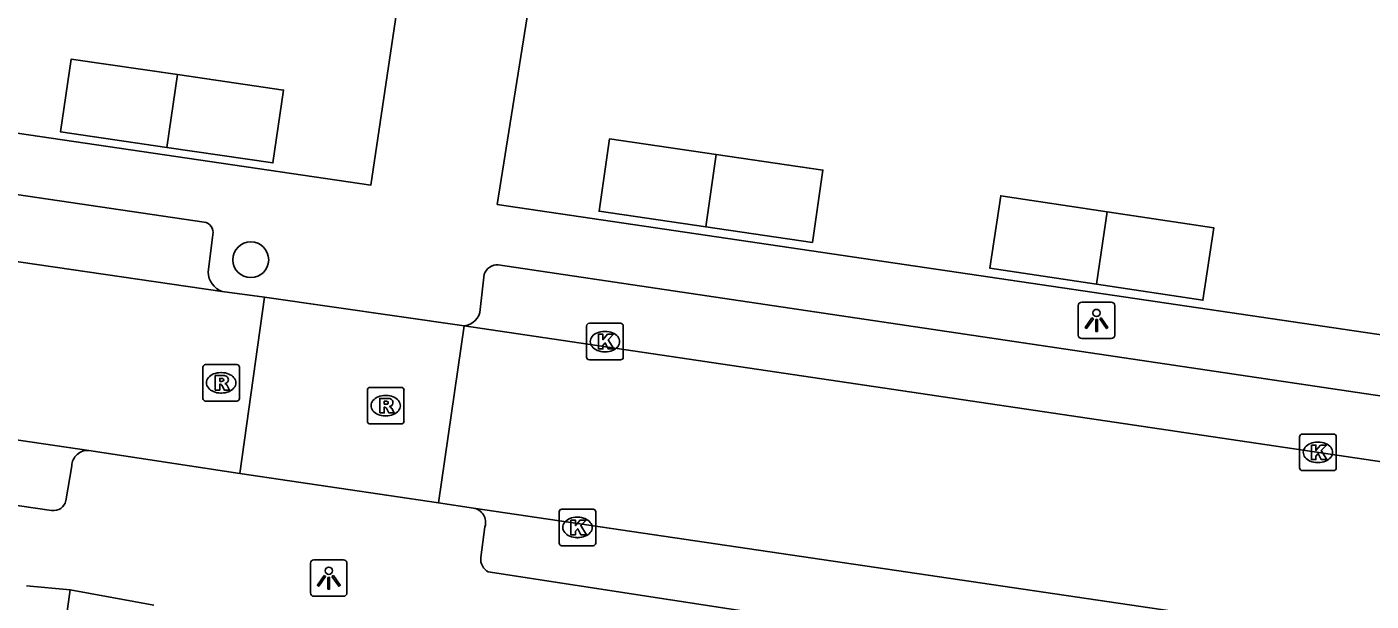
# Model space of a CAD drawing. Extents: x 164150 to 165261, y 382513 to 383432.
# Drawn here: x 164475.24 to 164511.97, y 383321.23 to 383336.94 of the extents above; entities that cross this region are included whole.
import ezdxf

# ---------------------------------------------------------------- set-up
doc = ezdxf.new("R2010")
doc.units = 0
for name, color, linetype in [('IMGEO_Boom', 7, 'Continuous'), ('IMGEO_Kolk', 7, 'Continuous'), ('IMGEO_Lichtpunt', 7, 'Continuous'), ('IMGEO_Pand', 7, 'Continuous'), ('IMGEO_Rijbaan_lokaal_open', 7, 'Continuous'), ('IMGEO_Rioolput', 7, 'Continuous'), ('IMGEO_Voetpad_open', 7, 'Continuous')]:
    doc.layers.add(name, color=color, linetype=linetype)

msp = doc.modelspace()

# ---------------------------------------------------------------- linework, layer by layer
at = {"layer": 'IMGEO_Boom'}
msp.add_circle((164481.358, 383330.565), 0.489, dxfattribs=at)
at = {"layer": 'IMGEO_Kolk'}
for p, q in [((164490.535, 383327.9), (164490.535, 383328.752)), ((164490.61, 383328.826), (164491.462, 383328.826)), ((164491.023, 383328.606), (164491.048, 383328.606)), ((164491.536, 383328.752), (164491.536, 383327.9)), ((164491.046, 383328.046), (164491.021, 383328.046)), ((164491.462, 383327.826), (164490.61, 383327.826)), ((164510.02, 383324.87), (164510.02, 383325.722)), ((164510.095, 383325.796), (164510.947, 383325.796)), ((164511.021, 383325.722), (164511.021, 383324.87)), ((164510.508, 383325.576), (164510.533, 383325.576)), ((164510.531, 383325.016), (164510.506, 383325.016)), ((164510.947, 383324.796), (164510.095, 383324.796)), ((164489.785, 383322.816), (164489.785, 383323.668)), ((164489.86, 383323.742), (164490.712, 383323.742)), ((164490.273, 383323.522), (164490.298, 383323.522)), ((164490.786, 383323.668), (164490.786, 383322.816)), ((164490.712, 383322.742), (164489.86, 383322.742)), ((164490.296, 383322.962), (164490.271, 383322.962))]:
    msp.add_line(p, q, dxfattribs=at)
for points in [[(164490.535, 383327.9), (164490.535, 383328.752)], [(164490.61, 383328.826), (164491.462, 383328.826)], [(164491.536, 383328.752), (164491.536, 383327.9)], [(164490.856, 383328.526), (164490.979, 383328.526), (164490.979, 383328.375), (164491.109, 383328.526), (164491.273, 383328.526), (164491.127, 383328.375), (164491.28, 383328.126), (164491.128, 383328.126), (164491.043, 383328.29), (164490.979, 383328.223), (164490.979, 383328.126), (164490.856, 383328.126), (164490.856, 383328.526)], [(164491.462, 383327.826), (164490.61, 383327.826)], [(164510.02, 383324.87), (164510.02, 383325.722)], [(164510.095, 383325.796), (164510.947, 383325.796)], [(164511.021, 383325.722), (164511.021, 383324.87)], [(164510.341, 383325.496), (164510.464, 383325.496), (164510.464, 383325.345), (164510.594, 383325.496), (164510.758, 383325.496), (164510.612, 383325.345), (164510.765, 383325.096), (164510.613, 383325.096), (164510.528, 383325.26), (164510.464, 383325.193), (164510.464, 383325.096), (164510.341, 383325.096), (164510.341, 383325.496)], [(164510.947, 383324.796), (164510.095, 383324.796)], [(164489.785, 383322.816), (164489.785, 383323.668)], [(164489.86, 383323.742), (164490.712, 383323.742)], [(164490.786, 383323.668), (164490.786, 383322.816)], [(164490.106, 383323.442), (164490.229, 383323.442), (164490.229, 383323.291), (164490.359, 383323.442), (164490.523, 383323.442), (164490.377, 383323.291), (164490.53, 383323.042), (164490.378, 383323.042), (164490.293, 383323.206), (164490.229, 383323.139), (164490.229, 383323.042), (164490.106, 383323.042), (164490.106, 383323.442)], [(164490.712, 383322.742), (164489.86, 383322.742)]]:
    msp.add_lwpolyline(points, dxfattribs=at)
for centre, start, end in [((164490.612, 383328.75), 91.552, 178.448), ((164490.612, 383328.75), 91.552, 178.448), ((164491.46, 383328.75), 1.552, 88.448), ((164491.46, 383328.75), 1.552, 88.448), ((164490.612, 383327.902), 181.552, 268.448), ((164490.612, 383327.902), 181.552, 268.448), ((164491.46, 383327.902), 271.552, 358.448), ((164491.46, 383327.902), 271.552, 358.448), ((164510.097, 383325.72), 91.552, 178.448), ((164510.097, 383325.72), 91.552, 178.448), ((164510.945, 383325.72), 1.552, 88.448), ((164510.945, 383325.72), 1.552, 88.448), ((164510.097, 383324.872), 181.552, 268.448), ((164510.097, 383324.872), 181.552, 268.448), ((164510.945, 383324.872), 271.552, 358.448), ((164510.945, 383324.872), 271.552, 358.448), ((164489.862, 383323.666), 91.552, 178.448), ((164489.862, 383323.666), 91.552, 178.448), ((164490.71, 383323.666), 1.552, 88.448), ((164490.71, 383323.666), 1.552, 88.448), ((164489.862, 383322.818), 181.552, 268.448), ((164489.862, 383322.818), 181.552, 268.448), ((164490.71, 383322.818), 271.552, 358.448), ((164490.71, 383322.818), 271.552, 358.448)]:
    msp.add_arc(centre, 0.0765, start, end, dxfattribs=at)
for centre, major_axis, ratio, start_param, end_param in [((164491.022, 383328.326), (-0.387, 0.002), 0.722429, 4.712389, 7.853982), ((164491.047, 383328.326), (-0.39, 0.002), 0.717154, 1.570796, 4.712389), ((164510.507, 383325.296), (-0.387, 0.002), 0.722429, 4.712389, 7.853982), ((164510.532, 383325.296), (-0.39, 0.002), 0.717154, 1.570796, 4.712389), ((164490.272, 383323.242), (-0.387, 0.002), 0.722429, 4.712389, 7.853982), ((164490.297, 383323.242), (-0.39, 0.002), 0.717154, 1.570796, 4.712389)]:
    msp.add_ellipse(centre, major_axis=major_axis, ratio=ratio, start_param=start_param, end_param=end_param, dxfattribs=at)
at = {"layer": 'IMGEO_Lichtpunt'}
for p, q in [((164504.874, 383329.406), (164504.066, 383329.406)), ((164504.874, 383329.406), (164504.066, 383329.406)), ((164503.972, 383329.311), (164503.972, 383328.504)), ((164503.972, 383329.311), (164503.972, 383328.504)), ((164504.968, 383328.504), (164504.968, 383329.311)), ((164504.968, 383328.504), (164504.968, 383329.311)), ((164504.066, 383328.41), (164504.874, 383328.41)), ((164504.066, 383328.41), (164504.874, 383328.41)), ((164483.892, 383322.355), (164483.084, 383322.355)), ((164483.892, 383322.355), (164483.084, 383322.355)), ((164482.99, 383322.26), (164482.99, 383321.453)), ((164482.99, 383322.26), (164482.99, 383321.453)), ((164483.986, 383321.453), (164483.986, 383322.26)), ((164483.986, 383321.453), (164483.986, 383322.26)), ((164483.084, 383321.359), (164483.892, 383321.359)), ((164483.084, 383321.359), (164483.892, 383321.359))]:
    msp.add_line(p, q, dxfattribs=at)
for points in [[(164504.346, 383328.975), (164504.385, 383328.947), (164504.197, 383328.685), (164504.159, 383328.712), (164504.346, 383328.975)], [(164504.558, 383328.947), (164504.596, 383328.974), (164504.783, 383328.712), (164504.744, 383328.684), (164504.558, 383328.947)], [(164504.448, 383328.927), (164504.495, 383328.927), (164504.495, 383328.605), (164504.448, 383328.605), (164504.448, 383328.927)], [(164483.364, 383321.924), (164483.403, 383321.896), (164483.215, 383321.634), (164483.177, 383321.661), (164483.364, 383321.924)], [(164483.466, 383321.876), (164483.513, 383321.876), (164483.513, 383321.554), (164483.466, 383321.554), (164483.466, 383321.876)], [(164483.576, 383321.896), (164483.614, 383321.923), (164483.801, 383321.661), (164483.762, 383321.633), (164483.576, 383321.896)]]:
    msp.add_lwpolyline(points, dxfattribs=at)
for centre in [(164504.471, 383329.109), (164483.489, 383322.058)]:
    msp.add_circle(centre, 0.0994, dxfattribs=at)
for centre, start, end in [((164504.066, 383329.311), 90, 180), ((164504.066, 383329.311), 90, 180), ((164504.874, 383329.311), 0, 90), ((164504.874, 383329.311), 0, 90), ((164504.066, 383328.504), 180, 270), ((164504.066, 383328.504), 180, 270), ((164504.874, 383328.504), 270, 0), ((164504.874, 383328.504), 270, 360), ((164483.084, 383322.26), 90, 180), ((164483.084, 383322.26), 90, 180), ((164483.892, 383322.26), 0, 90), ((164483.892, 383322.26), 0, 90), ((164483.084, 383321.453), 180, 270), ((164483.084, 383321.453), 180, 270), ((164483.892, 383321.453), 270, 0), ((164483.892, 383321.453), 270, 360)]:
    msp.add_arc(centre, 0.0946, start, end, dxfattribs=at)
at = {"layer": 'IMGEO_Pand'}
for points in [[(164479.062, 383333.64), (164476.16, 383334.064), (164476.451, 383336.054), (164479.353, 383335.629)], [(164479.353, 383335.629), (164482.255, 383335.205), (164481.964, 383333.215), (164479.062, 383333.64)], [(164479.062, 383333.64), (164479.353, 383335.629)], [(164493.79, 383331.466), (164490.874, 383331.892), (164491.163, 383333.871), (164494.079, 383333.444)], [(164494.079, 383333.444), (164493.79, 383331.466)], [(164493.79, 383331.466), (164496.706, 383331.039), (164496.995, 383333.018), (164494.079, 383333.444)], [(164504.467, 383329.898), (164501.554, 383330.338), (164501.853, 383332.316), (164504.765, 383331.876)], [(164504.765, 383331.876), (164507.678, 383331.436), (164507.379, 383329.458), (164504.467, 383329.898)], [(164504.467, 383329.898), (164504.765, 383331.876)]]:
    msp.add_lwpolyline(points, dxfattribs=at)
at = {"layer": 'IMGEO_Rijbaan_lokaal_open'}
for points in [[(164433.235, 383336.602), (164480.576, 383329.699)], [(164476.936, 383325.346), (164432.554, 383331.88)], [(164480.576, 383329.699), (164481.734, 383329.543)], [(164481.734, 383329.543), (164481.061, 383324.714)], [(164481.734, 383329.543), (164487.193, 383328.756)], [(164487.193, 383328.756), (164486.49, 383323.913)], [(164532.485, 383322.038), (164487.193, 383328.756)], [(164481.061, 383324.714), (164476.936, 383325.346)], [(164486.49, 383323.913), (164481.061, 383324.714)], [(164487.442, 383323.771), (164486.49, 383323.913)], [(164487.442, 383323.771), (164528.18, 383317.762)]]:
    msp.add_lwpolyline(points, dxfattribs=at)
at = {"layer": 'IMGEO_Rioolput'}
for p, q in [((164480.048, 383326.772), (164480.048, 383327.624)), ((164480.123, 383327.698), (164480.975, 383327.698)), ((164481.049, 383327.624), (164481.049, 383326.772)), ((164480.536, 383327.478), (164480.561, 383327.478)), ((164480.559, 383326.918), (164480.534, 383326.918)), ((164484.544, 383326.147), (164484.544, 383326.999)), ((164484.619, 383327.073), (164485.471, 383327.073)), ((164485.032, 383326.853), (164485.057, 383326.853)), ((164485.545, 383326.999), (164485.545, 383326.147)), ((164480.975, 383326.698), (164480.123, 383326.698)), ((164485.471, 383326.073), (164484.619, 383326.073)), ((164485.055, 383326.293), (164485.03, 383326.293))]:
    msp.add_line(p, q, dxfattribs=at)
for points in [[(164480.048, 383326.772), (164480.048, 383327.624)], [(164480.123, 383327.698), (164480.975, 383327.698)], [(164481.049, 383327.624), (164481.049, 383326.772)], [(164480.637, 383327.396), (164480.385, 383327.398), (164480.385, 383326.998)], [(164480.385, 383326.998), (164480.509, 383326.998), (164480.509, 383327.16), (164480.52, 383327.16)], [(164480.563, 383327.317), (164480.509, 383327.317), (164480.509, 383327.236)], [(164480.509, 383327.236), (164480.561, 383327.236)], [(164480.567, 383327.131), (164480.638, 383326.998), (164480.778, 383326.998), (164480.713, 383327.124)], [(164484.544, 383326.147), (164484.544, 383326.999)], [(164484.619, 383327.073), (164485.471, 383327.073)], [(164485.133, 383326.771), (164484.881, 383326.773), (164484.881, 383326.373)], [(164485.545, 383326.999), (164485.545, 383326.147)], [(164480.975, 383326.698), (164480.123, 383326.698)], [(164484.881, 383326.373), (164485.005, 383326.373), (164485.005, 383326.535), (164485.016, 383326.535)], [(164485.059, 383326.692), (164485.005, 383326.692), (164485.005, 383326.611)], [(164485.005, 383326.611), (164485.057, 383326.611)], [(164485.063, 383326.506), (164485.134, 383326.373), (164485.274, 383326.373), (164485.209, 383326.499)], [(164485.471, 383326.073), (164484.619, 383326.073)]]:
    msp.add_lwpolyline(points, dxfattribs=at)
for centre, radius, start, end in [((164480.125, 383327.622), 0.0765, 91.552, 178.448), ((164480.125, 383327.622), 0.0765, 91.552, 178.448), ((164480.973, 383327.622), 0.0765, 1.552, 88.448), ((164480.973, 383327.622), 0.0765, 1.552, 88.448), ((164480.519, 383327.107), 0.0533, 26.0293, 88.6989), ((164480.545, 383327.425), 0.19, 274.7715, 282.9687), ((164480.569, 383327.221), 0.0964, 77.0061, 93.1865), ((164480.583, 383327.278), 0.0378, 276.6634, 79.6772), ((164480.636, 383327.286), 0.109, 350.3612, 89.416), ((164480.634, 383327.286), 0.112, 277.5842, 350.9817), ((164480.618, 383327.071), 0.108, 29.5134, 73.7905), ((164480.125, 383326.774), 0.0765, 181.552, 268.448), ((164480.125, 383326.774), 0.0765, 181.552, 268.448), ((164480.973, 383326.774), 0.0765, 271.552, 358.448), ((164480.973, 383326.774), 0.0765, 271.552, 358.448), ((164484.621, 383326.997), 0.0765, 91.552, 178.448), ((164484.621, 383326.997), 0.0765, 91.552, 178.448), ((164485.132, 383326.661), 0.109, 350.3612, 89.416), ((164485.469, 383326.997), 0.0765, 1.552, 88.448), ((164485.469, 383326.997), 0.0765, 1.552, 88.448), ((164485.015, 383326.482), 0.0533, 26.0293, 88.6989), ((164485.041, 383326.8), 0.19, 274.7715, 282.9687), ((164485.065, 383326.596), 0.0964, 77.0061, 93.1865), ((164485.079, 383326.653), 0.0378, 276.6634, 79.6772), ((164485.13, 383326.661), 0.112, 277.5842, 350.9817), ((164485.114, 383326.446), 0.108, 29.5134, 73.7905), ((164484.621, 383326.149), 0.0765, 181.552, 268.448), ((164484.621, 383326.149), 0.0765, 181.552, 268.448), ((164485.469, 383326.149), 0.0765, 271.552, 358.448), ((164485.469, 383326.149), 0.0765, 271.552, 358.448)]:
    msp.add_arc(centre, radius, start, end, dxfattribs=at)
for centre, major_axis, ratio, start_param, end_param in [((164480.535, 383327.198), (-0.387, 0.002), 0.722429, 4.712389, 7.853982), ((164480.56, 383327.198), (-0.39, 0.002), 0.717154, 1.570796, 4.712389), ((164485.031, 383326.573), (-0.387, 0.002), 0.722429, 4.712389, 7.853982), ((164485.056, 383326.573), (-0.39, 0.002), 0.717154, 1.570796, 4.712389)]:
    msp.add_ellipse(centre, major_axis=major_axis, ratio=ratio, start_param=start_param, end_param=end_param, dxfattribs=at)
at = {"layer": 'IMGEO_Voetpad_open'}
for points in [[(164486.005, 383341.796), (164484.639, 383332.608), (164430.539, 383340.579), (164432.042, 383349.787)], [(164532.785, 383334.868), (164531.533, 383325.667), (164488.094, 383332.078), (164489.556, 383341.27)], [(164433.553, 383338.466), (164480.084, 383331.597)], [(164480.321, 383331.253), (164480.191, 383330.228)], [(164488.121, 383330.429), (164521.842, 383325.408)], [(164487.628, 383329.205), (164487.739, 383330.168)], [(164475.915, 383323.705), (164457.123, 383326.446)], [(164476.465, 383324.926), (164476.303, 383323.974)], [(164487.645, 383322.416), (164487.758, 383323.259)], [(164505.221, 383319.354), (164487.848, 383322.025)], [(164475.228, 383321.646), (164476.423, 383321.531)], [(164476.423, 383321.531), (164471.832, 383288.847)], [(164476.423, 383321.531), (164478.707, 383321.114)]]:
    msp.add_lwpolyline(points, dxfattribs=at)
for centre, radius, start, end in [((164480.039, 383331.312), 0.289, 348.1932, 80.9368), ((164488.108, 383330.039), 0.391, 88.0289, 160.6565), ((164480.765, 383330.241), 0.574, 181.3144, 250.779), ((164487.143, 383329.239), 0.486, 275.8806, 355.934), ((164476.903, 383324.909), 0.438, 85.6419, 177.8061), ((164475.97, 383324.041), 0.34, 260.7739, 348.6932), ((164487.375, 383323.376), 0.401, 343.0279, 80.3368), ((164488.036, 383322.371), 0.394, 173.4488, 241.4262)]:
    msp.add_arc(centre, radius, start, end, dxfattribs=at)

doc.saveas('drawing.dxf')
